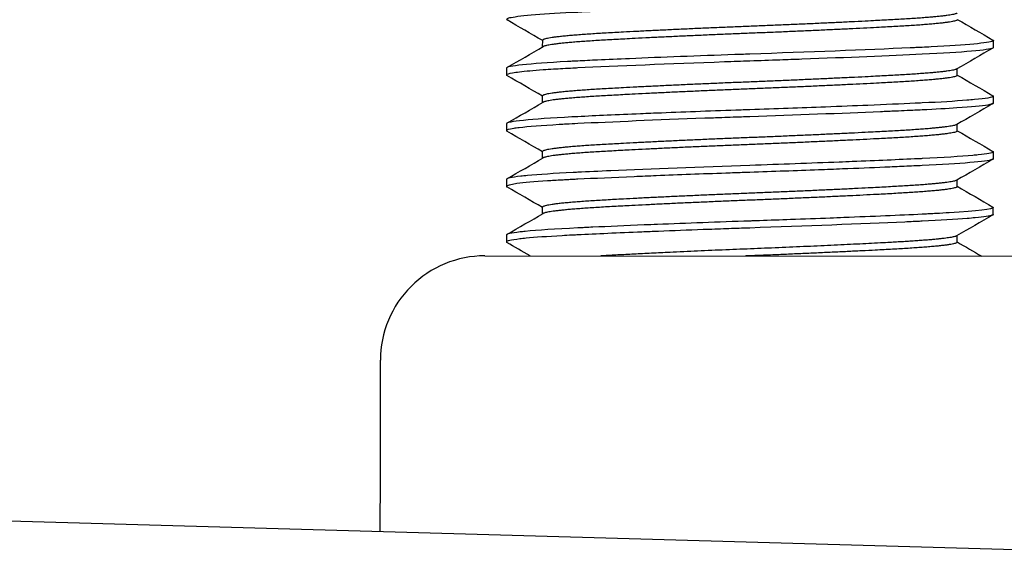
# Model space of a CAD drawing. Extents: x 1 to 669, y 0 to 417.
# Tile 290 of 297: x 602.612 to 603.497, y 260.035 to 260.522. Entities that reach past the tile are written whole.
import ezdxf

# ---------------------------------------------------------------- set-up
doc = ezdxf.new("R2010")
doc.units = 0
doc.header["$LTSCALE"] = 12
doc.header["$MEASUREMENT"] = 0
doc.layers.add('X', color=1, linetype='CONTINUOUS')

msp = doc.modelspace()

# ---------------------------------------------------------------- linework, layer by layer
at = {"layer": 'X'}
for p, q in [((603.08176, 260.49753), (603.08177, 260.5035)), ((603.48679, 260.49698), (603.48679, 260.50323)), ((603.04928, 260.47852), (603.04927, 260.47227)), ((603.4543, 260.472), (603.4543, 260.47799)), ((603.08173, 260.44753), (603.08174, 260.4535)), ((603.48675, 260.44698), (603.48676, 260.45323)), ((603.04924, 260.42852), (603.04924, 260.42227)), ((603.45426, 260.422), (603.45427, 260.42799)), ((603.0817, 260.39753), (603.0817, 260.4035)), ((603.48672, 260.39698), (603.48673, 260.40323)), ((603.04921, 260.37852), (603.04921, 260.37227)), ((603.45423, 260.372), (603.45423, 260.37799)), ((603.08167, 260.34753), (603.08167, 260.3535)), ((603.48669, 260.34698), (603.48669, 260.35323)), ((603.04918, 260.32852), (603.04917, 260.32227)), ((603.4542, 260.322), (603.4542, 260.32799)), ((603.02979, 260.30977), (603.50604, 260.30946)), ((603.87258, 260.03529), (601.41535, 260.10531))]:
    msp.add_line(p, q, dxfattribs=at)
msp.add_arc((603.02973, 260.21602), 0.09375, 89.96264, 179.96264, dxfattribs=at)
at = {"layer": 'X', "extrusion": (0, 0, -1)}
msp.add_ellipse((602.9358, 259.93483), major_axis=(0.00018, 0.28125), ratio=0.000001, start_param=-1.101672, end_param=0, dxfattribs=at)
at = {"layer": 'X'}
for points, knots in [([(603.48682, 260.54698), (603.48682, 260.54643), (603.48493, 260.54584), (603.48115, 260.54524), (603.47986, 260.54503), (603.47836, 260.54483), (603.47666, 260.54463), (603.46994, 260.54382), (603.46001, 260.54301), (603.44721, 260.54222), (603.44495, 260.54208), (603.4426, 260.54194), (603.44016, 260.5418), (603.43473, 260.54149), (603.42888, 260.54119), (603.42275, 260.5409), (603.3918, 260.53944), (603.35038, 260.53774), (603.30671, 260.53616), (603.30267, 260.53601), (603.29861, 260.53587), (603.29454, 260.53572), (603.28571, 260.53541), (603.27683, 260.5351), (603.26806, 260.53481), (603.25255, 260.53428), (603.23668, 260.53372), (603.22127, 260.53315), (603.21528, 260.53292), (603.20936, 260.5327), (603.20353, 260.53248), (603.18268, 260.53167), (603.1629, 260.53086), (603.14486, 260.53006), (603.13355, 260.52956), (603.12293, 260.52907), (603.11338, 260.5286), (603.08325, 260.52713), (603.06174, 260.52542), (603.05341, 260.52381), (603.05241, 260.52362), (603.05159, 260.52343), (603.05096, 260.52324), (603.04985, 260.52291), (603.0493, 260.52258), (603.0493, 260.52227), (603.0493, 260.52211), (603.04945, 260.52194), (603.04973, 260.52178)], [37.269278, 37.269278, 37.269278, 37.269278, 37.396406, 37.396406, 37.396406, 37.439632, 37.439632, 37.439632, 37.609987, 37.609987, 37.609987, 37.640068, 37.640068, 37.640068, 37.707268, 37.707268, 37.707268, 38.046069, 38.046069, 38.046069, 38.077351, 38.077351, 38.077351, 38.145238, 38.145238, 38.145238, 38.265319, 38.265319, 38.265319, 38.311973, 38.311973, 38.311973, 38.478709, 38.478709, 38.478709, 38.58319, 38.58319, 38.58319, 38.912795, 38.912795, 38.912795, 38.952368, 38.952368, 38.952368, 39.021128, 39.021128, 39.021128, 39.0562, 39.0562, 39.0562, 39.0562]), ([(603.48679, 260.50323), (603.48679, 260.50312), (603.48672, 260.50301), (603.48657, 260.5029), (603.48648, 260.50283), (603.48637, 260.50276), (603.48622, 260.50269), (603.48274, 260.50103), (603.46275, 260.49918), (603.43079, 260.49755), (603.42817, 260.49742), (603.42548, 260.49728), (603.42272, 260.49715), (603.42087, 260.49706), (603.41898, 260.49698), (603.41704, 260.49689), (603.4154, 260.49681), (603.41373, 260.49673), (603.41204, 260.49666), (603.37251, 260.49485), (603.31994, 260.49281), (603.26803, 260.49106), (603.26543, 260.49097), (603.26282, 260.49088), (603.26019, 260.49079), (603.25826, 260.49072), (603.25633, 260.49066), (603.25441, 260.49059), (603.22125, 260.48944), (603.18882, 260.48819), (603.1599, 260.48697), (603.14979, 260.48654), (603.14016, 260.48611), (603.13113, 260.4857), (603.1249, 260.48541), (603.11896, 260.48513), (603.11335, 260.48485), (603.11159, 260.48477), (603.10985, 260.48468), (603.10813, 260.48459), (603.10671, 260.48452), (603.1053, 260.48445), (603.10393, 260.48437), (603.06902, 260.4825), (603.04928, 260.48036), (603.04928, 260.47852)], [31.120201, 31.120201, 31.120201, 31.120201, 31.145058, 31.145058, 31.145058, 31.160474, 31.160474, 31.160474, 31.526892, 31.526892, 31.526892, 31.556956, 31.556956, 31.556956, 31.577101, 31.577101, 31.577101, 31.594194, 31.594194, 31.594194, 31.993782, 31.993782, 31.993782, 32.013809, 32.013809, 32.013809, 32.028487, 32.028487, 32.028487, 32.281341, 32.281341, 32.281341, 32.369656, 32.369656, 32.369656, 32.430683, 32.430683, 32.430683, 32.449845, 32.449845, 32.449845, 32.465722, 32.465722, 32.465722, 32.867661, 32.867661, 32.867661, 32.867661]), ([(603.4864, 260.50368), (603.48652, 260.50361), (603.48662, 260.50354), (603.48668, 260.50347), (603.48676, 260.50339), (603.48679, 260.50331), (603.48679, 260.50323)], [31.08683172, 31.08683172, 31.08683172, 31.08683172, 31.1023902, 31.1023902, 31.1023902, 31.1202005, 31.1202005, 31.1202005, 31.1202005]), ([(603.48679, 260.49698), (603.48679, 260.49683), (603.48664, 260.49667), (603.48635, 260.49651), (603.48304, 260.4947), (603.45953, 260.49264), (603.42271, 260.4909), (603.39364, 260.48953), (603.3555, 260.48795), (603.31478, 260.48646), (603.30822, 260.48622), (603.30158, 260.48598), (603.29491, 260.48574), (603.28594, 260.48542), (603.27693, 260.48511), (603.26803, 260.48481), (603.26045, 260.48455), (603.25279, 260.48428), (603.24515, 260.48401), (603.19571, 260.48226), (603.14802, 260.4803), (603.11335, 260.4786), (603.11186, 260.47853), (603.11039, 260.47846), (603.10893, 260.47838), (603.10278, 260.47807), (603.09696, 260.47774), (603.0916, 260.47741), (603.08831, 260.47721), (603.0852, 260.477), (603.08227, 260.4768), (603.07344, 260.47618), (603.06627, 260.47554), (603.0609, 260.47491), (603.05847, 260.47462), (603.0564, 260.47434), (603.05471, 260.47405), (603.05109, 260.47344), (603.04927, 260.47284), (603.04927, 260.47227), (603.04927, 260.47223), (603.04928, 260.47218), (603.0493, 260.47214), (603.04935, 260.47202), (603.04949, 260.4719), (603.0497, 260.47178)], [33.765961, 33.765961, 33.765961, 33.765961, 33.801311, 33.801311, 33.801311, 34.203866, 34.203866, 34.203866, 34.521772, 34.521772, 34.521772, 34.572938, 34.572938, 34.572938, 34.641773, 34.641773, 34.641773, 34.700393, 34.700393, 34.700393, 35.079685, 35.079685, 35.079685, 35.095961, 35.095961, 35.095961, 35.165014, 35.165014, 35.165014, 35.207421, 35.207421, 35.207421, 35.335158, 35.335158, 35.335158, 35.393093, 35.393093, 35.393093, 35.517604, 35.517604, 35.517604, 35.526581, 35.526581, 35.526581, 35.552693, 35.552693, 35.552693, 35.552693]), ([(603.48676, 260.45323), (603.48676, 260.45317), (603.48674, 260.45311), (603.48669, 260.45305), (603.48601, 260.45212), (603.48022, 260.45113), (603.46965, 260.45014), (603.46758, 260.44995), (603.46533, 260.44976), (603.46291, 260.44956), (603.45248, 260.44873), (603.43882, 260.44792), (603.42268, 260.44715), (603.42066, 260.44706), (603.41858, 260.44696), (603.41647, 260.44686), (603.40355, 260.44626), (603.38926, 260.44564), (603.37392, 260.44501), (603.36182, 260.44451), (603.34904, 260.444), (603.33584, 260.4435), (603.31392, 260.44266), (603.29092, 260.44183), (603.268, 260.44106), (603.26534, 260.44097), (603.26267, 260.44088), (603.26, 260.44078), (603.23549, 260.43994), (603.21133, 260.43905), (603.18852, 260.43814), (603.18214, 260.43789), (603.17586, 260.43763), (603.16973, 260.43738), (603.14886, 260.43651), (603.12975, 260.43566), (603.11332, 260.43485), (603.11156, 260.43477), (603.10982, 260.43468), (603.10811, 260.43459), (603.07063, 260.43266), (603.04924, 260.43045), (603.04924, 260.42852)], [34.61644, 34.61644, 34.61644, 34.61644, 34.63032, 34.63032, 34.63032, 34.838225, 34.838225, 34.838225, 34.878865, 34.878865, 34.878865, 35.053871, 35.053871, 35.053871, 35.075807, 35.075807, 35.075807, 35.209882, 35.209882, 35.209882, 35.315677, 35.315677, 35.315677, 35.491402, 35.491402, 35.491402, 35.511768, 35.511768, 35.511768, 35.698666, 35.698666, 35.698666, 35.75095, 35.75095, 35.75095, 35.929039, 35.929039, 35.929039, 35.948083, 35.948083, 35.948083, 36.366783, 36.366783, 36.366783, 36.366783]), ([(603.48675, 260.44698), (603.48675, 260.4468), (603.48656, 260.44662), (603.48617, 260.44644), (603.48585, 260.44628), (603.4854, 260.44613), (603.48481, 260.44598), (603.48402, 260.44577), (603.48299, 260.44555), (603.48172, 260.44534), (603.47645, 260.44446), (603.46712, 260.44355), (603.45405, 260.44266), (603.44513, 260.44206), (603.43446, 260.44146), (603.42268, 260.4409), (603.41837, 260.4407), (603.41385, 260.44049), (603.40914, 260.44028), (603.40582, 260.44013), (603.4024, 260.43997), (603.39891, 260.43982), (603.39448, 260.43963), (603.38993, 260.43943), (603.38527, 260.43923), (603.35047, 260.43776), (603.3087, 260.43618), (603.268, 260.43481), (603.26299, 260.43464), (603.25794, 260.43446), (603.25289, 260.43429), (603.24954, 260.43417), (603.24618, 260.43405), (603.24282, 260.43393), (603.2377, 260.43375), (603.23261, 260.43357), (603.22756, 260.43338), (603.1846, 260.43181), (603.14381, 260.4301), (603.11331, 260.4286), (603.10981, 260.42843), (603.1064, 260.42826), (603.1031, 260.42808), (603.10089, 260.42796), (603.09872, 260.42784), (603.09662, 260.42771), (603.08091, 260.4268), (603.06877, 260.42585), (603.06071, 260.42489), (603.05884, 260.42467), (603.0572, 260.42445), (603.05577, 260.42423), (603.05142, 260.42356), (603.04924, 260.42289), (603.04924, 260.42227), (603.04924, 260.42211), (603.04938, 260.42194), (603.04967, 260.42178)], [30.261959, 30.261959, 30.261959, 30.261959, 30.302997, 30.302997, 30.302997, 30.336619, 30.336619, 30.336619, 30.381984, 30.381984, 30.381984, 30.570967, 30.570967, 30.570967, 30.699958, 30.699958, 30.699958, 30.747136, 30.747136, 30.747136, 30.780367, 30.780367, 30.780367, 30.822598, 30.822598, 30.822598, 31.13798, 31.13798, 31.13798, 31.176794, 31.176794, 31.176794, 31.20254, 31.20254, 31.20254, 31.241851, 31.241851, 31.241851, 31.576029, 31.576029, 31.576029, 31.614434, 31.614434, 31.614434, 31.64027, 31.64027, 31.64027, 31.832992, 31.832992, 31.832992, 31.877551, 31.877551, 31.877551, 32.014108, 32.014108, 32.014108, 32.04924, 32.04924, 32.04924, 32.04924]), ([(603.48673, 260.40323), (603.48673, 260.40317), (603.4867, 260.40311), (603.48666, 260.40305), (603.48605, 260.40222), (603.48143, 260.40136), (603.473, 260.40048), (603.47155, 260.40033), (603.46998, 260.40018), (603.46831, 260.40002), (603.45738, 260.39904), (603.44185, 260.39806), (603.42265, 260.39715), (603.4215, 260.3971), (603.42033, 260.39704), (603.41915, 260.39699), (603.40176, 260.39618), (603.38176, 260.39532), (603.35998, 260.39444), (603.35607, 260.39429), (603.3521, 260.39413), (603.34809, 260.39397), (603.32257, 260.39297), (603.29535, 260.39198), (603.26797, 260.39106), (603.22359, 260.38956), (603.1794, 260.38785), (603.14307, 260.38624), (603.13244, 260.38577), (603.12247, 260.3853), (603.11328, 260.38485), (603.11189, 260.38479), (603.1105, 260.38472), (603.10914, 260.38465), (603.09207, 260.38378), (603.0782, 260.38285), (603.06811, 260.38192), (603.06592, 260.38171), (603.0639, 260.38151), (603.06208, 260.3813), (603.05357, 260.38035), (603.04921, 260.37941), (603.04921, 260.37852)], [38.118902, 38.118902, 38.118902, 38.118902, 38.132828, 38.132828, 38.132828, 38.317721, 38.317721, 38.317721, 38.34954, 38.34954, 38.34954, 38.55723, 38.55723, 38.55723, 38.569704, 38.569704, 38.569704, 38.753408, 38.753408, 38.753408, 38.786339, 38.786339, 38.786339, 38.995682, 38.995682, 38.995682, 39.334997, 39.334997, 39.334997, 39.43426, 39.43426, 39.43426, 39.449381, 39.449381, 39.449381, 39.639121, 39.639121, 39.639121, 39.680359, 39.680359, 39.680359, 39.872966, 39.872966, 39.872966, 39.872966]), ([(603.48672, 260.39698), (603.48672, 260.39686), (603.48663, 260.39673), (603.48644, 260.3966), (603.48627, 260.39649), (603.48603, 260.39638), (603.48571, 260.39626), (603.48087, 260.39451), (603.45772, 260.39256), (603.42265, 260.3909), (603.42027, 260.39079), (603.41783, 260.39068), (603.41533, 260.39056), (603.4125, 260.39043), (603.4096, 260.3903), (603.40663, 260.39017), (603.40103, 260.38991), (603.39522, 260.38966), (603.38921, 260.3894), (603.3772, 260.38889), (603.36441, 260.38836), (603.35104, 260.38784), (603.34406, 260.38756), (603.33692, 260.38729), (603.32965, 260.38701), (603.30957, 260.38625), (603.28855, 260.3855), (603.26796, 260.38481), (603.26338, 260.38465), (603.25876, 260.38449), (603.25412, 260.38433), (603.25156, 260.38424), (603.249, 260.38415), (603.24644, 260.38406), (603.22491, 260.3833), (603.20382, 260.38251), (603.18387, 260.38171), (603.17714, 260.38144), (603.17053, 260.38117), (603.16408, 260.38089), (603.14535, 260.38011), (603.12808, 260.37933), (603.11328, 260.3786), (603.11178, 260.37853), (603.1103, 260.37846), (603.10884, 260.37838), (603.1072, 260.3783), (603.10559, 260.37821), (603.104, 260.37813), (603.10227, 260.37804), (603.10056, 260.37794), (603.0989, 260.37785), (603.09435, 260.37759), (603.09009, 260.37733), (603.08612, 260.37706), (603.07422, 260.37627), (603.06496, 260.37546), (603.05869, 260.37465), (603.05239, 260.37383), (603.04921, 260.37302), (603.04921, 260.37227), (603.04921, 260.3722), (603.04923, 260.37213), (603.04928, 260.37207), (603.04934, 260.37198), (603.04945, 260.37189), (603.04959, 260.3718), (603.04961, 260.37179), (603.04962, 260.37179), (603.04963, 260.37178)], [26.755979, 26.755979, 26.755979, 26.755979, 26.784511, 26.784511, 26.784511, 26.809864, 26.809864, 26.809864, 27.194254, 27.194254, 27.194254, 27.220265, 27.220265, 27.220265, 27.249538, 27.249538, 27.249538, 27.304822, 27.304822, 27.304822, 27.415389, 27.415389, 27.415389, 27.473088, 27.473088, 27.473088, 27.632579, 27.632579, 27.632579, 27.66809, 27.66809, 27.66809, 27.687686, 27.687686, 27.687686, 27.853009, 27.853009, 27.853009, 27.908818, 27.908818, 27.908818, 28.070957, 28.070957, 28.070957, 28.087369, 28.087369, 28.087369, 28.105665, 28.105665, 28.105665, 28.125704, 28.125704, 28.125704, 28.180451, 28.180451, 28.180451, 28.344435, 28.344435, 28.344435, 28.509392, 28.509392, 28.509392, 28.523962, 28.523962, 28.523962, 28.542819, 28.542819, 28.542819, 28.544417, 28.544417, 28.544417, 28.544417]), ([(603.48669, 260.35323), (603.48669, 260.35173), (603.47259, 260.35004), (603.44697, 260.34846), (603.44335, 260.34824), (603.4395, 260.34802), (603.43544, 260.3478), (603.43334, 260.34768), (603.43118, 260.34757), (603.42896, 260.34746), (603.42739, 260.34738), (603.42579, 260.3473), (603.42417, 260.34723), (603.42365, 260.3472), (603.42314, 260.34718), (603.42262, 260.34715), (603.40248, 260.3462), (603.37855, 260.34517), (603.35224, 260.34414), (603.34824, 260.34398), (603.34419, 260.34382), (603.34011, 260.34366), (603.32852, 260.34322), (603.31663, 260.34277), (603.30456, 260.34234), (603.29533, 260.342), (603.28598, 260.34167), (603.27659, 260.34135), (603.27429, 260.34127), (603.27198, 260.34119), (603.26967, 260.34112), (603.26909, 260.3411), (603.26851, 260.34108), (603.26794, 260.34106), (603.23947, 260.34009), (603.21119, 260.33905), (603.18482, 260.338), (603.18084, 260.33784), (603.17691, 260.33768), (603.17305, 260.33752), (603.15644, 260.33684), (603.14091, 260.33616), (603.12683, 260.3355), (603.12432, 260.33539), (603.12185, 260.33527), (603.11943, 260.33515), (603.11771, 260.33507), (603.11601, 260.33499), (603.11433, 260.33491), (603.11397, 260.33489), (603.11361, 260.33487), (603.11325, 260.33485), (603.0932, 260.33387), (603.07717, 260.33281), (603.06618, 260.33174), (603.0645, 260.33157), (603.06295, 260.33141), (603.06151, 260.33124), (603.05744, 260.33078), (603.05435, 260.33031), (603.05229, 260.32986), (603.05126, 260.32963), (603.05048, 260.3294), (603.04996, 260.32918), (603.04968, 260.32906), (603.04947, 260.32894), (603.04934, 260.32882), (603.04926, 260.32875), (603.04921, 260.32867), (603.04919, 260.3286), (603.04918, 260.32857), (603.04918, 260.32855), (603.04918, 260.32852)], [41.628283, 41.628283, 41.628283, 41.628283, 41.97017, 41.97017, 41.97017, 42.018514, 42.018514, 42.018514, 42.043517, 42.043517, 42.043517, 42.061259, 42.061259, 42.061259, 42.066858, 42.066858, 42.066858, 42.284517, 42.284517, 42.284517, 42.317598, 42.317598, 42.317598, 42.411451, 42.411451, 42.411451, 42.483262, 42.483262, 42.483262, 42.500889, 42.500889, 42.500889, 42.505304, 42.505304, 42.505304, 42.722867, 42.722867, 42.722867, 42.755688, 42.755688, 42.755688, 42.89664, 42.89664, 42.89664, 42.921801, 42.921801, 42.921801, 42.939757, 42.939757, 42.939757, 42.943624, 42.943624, 42.943624, 43.160452, 43.160452, 43.160452, 43.193555, 43.193555, 43.193555, 43.287687, 43.287687, 43.287687, 43.334752, 43.334752, 43.334752, 43.360228, 43.360228, 43.360228, 43.37568, 43.37568, 43.37568, 43.381818, 43.381818, 43.381818, 43.381818]), ([(603.48631, 260.35368), (603.48638, 260.35363), (603.48644, 260.35359), (603.48649, 260.35355), (603.48659, 260.35347), (603.48665, 260.3534), (603.48668, 260.35332), (603.48669, 260.35329), (603.48669, 260.35326), (603.48669, 260.35323)], [41.5950722, 41.5950722, 41.5950722, 41.5950722, 41.60410554, 41.60410554, 41.60410554, 41.62185655, 41.62185655, 41.62185655, 41.62828287, 41.62828287, 41.62828287, 41.62828287]), ([(603.48669, 260.34698), (603.48669, 260.34694), (603.48668, 260.34689), (603.48665, 260.34684), (603.48661, 260.34678), (603.48655, 260.34671), (603.48646, 260.34664), (603.48629, 260.34651), (603.48602, 260.34638), (603.48566, 260.34625), (603.4836, 260.34551), (603.47846, 260.34475), (603.47041, 260.34397), (603.46821, 260.34376), (603.46578, 260.34355), (603.46315, 260.34334), (603.45268, 260.3425), (603.43884, 260.34167), (603.42262, 260.3409), (603.42182, 260.34086), (603.42103, 260.34083), (603.42022, 260.34079), (603.41842, 260.34071), (603.41658, 260.34062), (603.41471, 260.34053), (603.41222, 260.34042), (603.40968, 260.3403), (603.4071, 260.34019), (603.36827, 260.33844), (603.31784, 260.3365), (603.26793, 260.33481), (603.26701, 260.33478), (603.26609, 260.33474), (603.26517, 260.33471), (603.2621, 260.33461), (603.25901, 260.3345), (603.25594, 260.3344), (603.25292, 260.33429), (603.24991, 260.33419), (603.24691, 260.33408), (603.23992, 260.33383), (603.23298, 260.33358), (603.22611, 260.33333), (603.21236, 260.33282), (603.19888, 260.33231), (603.18586, 260.33179), (603.18082, 260.33159), (603.17585, 260.33138), (603.17096, 260.33118), (603.14957, 260.3303), (603.12995, 260.32942), (603.11325, 260.3286), (603.11295, 260.32859), (603.11266, 260.32858), (603.11237, 260.32856), (603.11095, 260.32849), (603.10954, 260.32842), (603.10815, 260.32835), (603.10507, 260.32819), (603.10208, 260.32803), (603.09921, 260.32787), (603.08593, 260.32712), (603.07501, 260.32634), (603.0668, 260.32555), (603.06478, 260.32535), (603.06292, 260.32516), (603.06123, 260.32496), (603.05324, 260.32404), (603.04917, 260.32312), (603.04917, 260.32227), (603.04917, 260.32225), (603.04918, 260.32223), (603.04918, 260.32221), (603.0492, 260.32214), (603.04924, 260.32207), (603.04931, 260.32199), (603.04938, 260.32192), (603.04948, 260.32185), (603.0496, 260.32178)], [23.24604, 23.24604, 23.24604, 23.24604, 23.256709, 23.256709, 23.256709, 23.271487, 23.271487, 23.271487, 23.300287, 23.300287, 23.300287, 23.463029, 23.463029, 23.463029, 23.507599, 23.507599, 23.507599, 23.684822, 23.684822, 23.684822, 23.693461, 23.693461, 23.693461, 23.712719, 23.712719, 23.712719, 23.738365, 23.738365, 23.738365, 24.123685, 24.123685, 24.123685, 24.130783, 24.130783, 24.130783, 24.154351, 24.154351, 24.154351, 24.177443, 24.177443, 24.177443, 24.2312, 24.2312, 24.2312, 24.338716, 24.338716, 24.338716, 24.380357, 24.380357, 24.380357, 24.562635, 24.562635, 24.562635, 24.56585, 24.56585, 24.56585, 24.581377, 24.581377, 24.581377, 24.615936, 24.615936, 24.615936, 24.775838, 24.775838, 24.775838, 24.815188, 24.815188, 24.815188, 25.001674, 25.001674, 25.001674, 25.006028, 25.006028, 25.006028, 25.021255, 25.021255, 25.021255, 25.036605, 25.036605, 25.036605, 25.036605])]:
    msp.add_open_spline(points, degree=3, knots=knots, dxfattribs=at)
for points in [[(603.08177, 260.50321), (603.07109, 260.5094), (603.06041, 260.51559), (603.04973, 260.52178)], [(603.45433, 260.52226), (603.46502, 260.51607), (603.47571, 260.50987), (603.4864, 260.50368)], [(603.0497, 260.47901), (603.06056, 260.48527), (603.07141, 260.49155), (603.08227, 260.49782)], [(603.4864, 260.49654), (603.47554, 260.49027), (603.46469, 260.484), (603.45384, 260.47772)], [(603.08173, 260.45321), (603.07106, 260.4594), (603.06038, 260.46559), (603.0497, 260.47178)], [(603.4543, 260.47226), (603.46499, 260.46607), (603.47568, 260.45987), (603.48637, 260.45368)], [(603.48637, 260.45368), (603.48663, 260.45353), (603.48676, 260.45338), (603.48676, 260.45323)], [(603.04967, 260.42901), (603.06053, 260.43527), (603.07138, 260.44155), (603.08223, 260.44782)], [(603.48637, 260.44654), (603.47551, 260.44027), (603.46466, 260.434), (603.4538, 260.42772)], [(603.0817, 260.40321), (603.07102, 260.4094), (603.06035, 260.41559), (603.04967, 260.42178)], [(603.45426, 260.42226), (603.46495, 260.41607), (603.47565, 260.40987), (603.48634, 260.40368)], [(603.04964, 260.37901), (603.06049, 260.38527), (603.07135, 260.39155), (603.0822, 260.39782)], [(603.48634, 260.40368), (603.4866, 260.40353), (603.48673, 260.40338), (603.48673, 260.40323)], [(603.48633, 260.39654), (603.47548, 260.39027), (603.46462, 260.384), (603.45377, 260.37773)], [(603.08167, 260.35321), (603.07099, 260.3594), (603.06031, 260.36559), (603.04963, 260.37178)], [(603.45423, 260.37226), (603.46492, 260.36607), (603.47561, 260.35987), (603.48631, 260.35368)], [(603.04961, 260.32901), (603.06046, 260.33527), (603.07131, 260.34155), (603.08217, 260.34782)], [(603.4863, 260.34654), (603.47545, 260.34027), (603.46459, 260.334), (603.45374, 260.32773)], [(603.07038, 260.30974), (603.06345, 260.31375), (603.05653, 260.31777), (603.0496, 260.32178)], [(603.4542, 260.32226), (603.46155, 260.318), (603.46891, 260.31374), (603.47626, 260.30947)]]:
    msp.add_open_spline(points, degree=3, dxfattribs=at)
for points, weights, knots in [([(603.45387, 260.52772), (603.44897, 260.52489), (603.39977, 260.52215), (603.34521, 260.5191), (603.26805, 260.51603), (603.19089, 260.51295), (603.13633, 260.50982), (603.08177, 260.50668), (603.08177, 260.5035)], [0.987350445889, 0.930840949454, 1, 0.923879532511, 1, 0.923879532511, 1, 0.923879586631, 0.999999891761], [0.46483008, 0.46483008, 0.46483008, 0.4702381, 0.4702381, 0.47619048, 0.47619048, 0.48214286, 0.48214286, 0.48809523, 0.48809523, 0.48809523]), ([(603.45433, 260.522), (603.45433, 260.51894), (603.39977, 260.5159), (603.3452, 260.51285), (603.26805, 260.50978), (603.19089, 260.5067), (603.13633, 260.50357), (603.08735, 260.50076), (603.08227, 260.49782)], [1, 0.923879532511, 1, 0.923879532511, 1, 0.923879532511, 1, 0.931131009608, 0.986878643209], [0.46428571, 0.46428571, 0.46428571, 0.4702381, 0.4702381, 0.47619048, 0.47619048, 0.48214286, 0.48214286, 0.4875282, 0.4875282, 0.4875282]), ([(603.45384, 260.47772), (603.44894, 260.47489), (603.39974, 260.47215), (603.34518, 260.4691), (603.26802, 260.46603), (603.19086, 260.46295), (603.1363, 260.45982), (603.08174, 260.45668), (603.08174, 260.4535)], [0.98735044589, 0.930840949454, 1, 0.923879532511, 1, 0.923879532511, 1, 0.923879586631, 0.999999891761], [0.51244912, 0.51244912, 0.51244912, 0.51785714, 0.51785714, 0.52380952, 0.52380952, 0.5297619, 0.5297619, 0.53571428, 0.53571428, 0.53571428]), ([(603.4543, 260.472), (603.45429, 260.46894), (603.39973, 260.4659), (603.34517, 260.46285), (603.26801, 260.45978), (603.19085, 260.4567), (603.13629, 260.45357), (603.08732, 260.45076), (603.08223, 260.44782)], [1, 0.923879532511, 1, 0.923879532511, 1, 0.923879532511, 1, 0.931131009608, 0.986878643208], [0.51190476, 0.51190476, 0.51190476, 0.51785714, 0.51785714, 0.52380952, 0.52380952, 0.5297619, 0.5297619, 0.53514724, 0.53514724, 0.53514724]), ([(603.4538, 260.42772), (603.4489, 260.42489), (603.3997, 260.42215), (603.34514, 260.4191), (603.26798, 260.41603), (603.19083, 260.41295), (603.13626, 260.40982), (603.0817, 260.40668), (603.0817, 260.4035)], [0.987350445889, 0.930840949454, 1, 0.923879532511, 1, 0.923879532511, 1, 0.923879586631, 0.999999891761], [0.56006817, 0.56006817, 0.56006817, 0.56547619, 0.56547619, 0.57142857, 0.57142857, 0.57738095, 0.57738095, 0.58333333, 0.58333333, 0.58333333]), ([(603.45426, 260.422), (603.45426, 260.41894), (603.3997, 260.4159), (603.34514, 260.41285), (603.26798, 260.40978), (603.19082, 260.4067), (603.13626, 260.40357), (603.08728, 260.40076), (603.0822, 260.39782)], [1, 0.923879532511, 1, 0.923879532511, 1, 0.923879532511, 1, 0.931131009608, 0.986878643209], [0.55952381, 0.55952381, 0.55952381, 0.56547619, 0.56547619, 0.57142857, 0.57142857, 0.57738095, 0.57738095, 0.58276629, 0.58276629, 0.58276629]), ([(603.45377, 260.37773), (603.44887, 260.37489), (603.39967, 260.37215), (603.34511, 260.3691), (603.26795, 260.36603), (603.19079, 260.36295), (603.13623, 260.35982), (603.08167, 260.35668), (603.08167, 260.3535)], [0.98735044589, 0.930840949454, 1, 0.923879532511, 1, 0.923879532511, 1, 0.923879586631, 0.999999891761], [0.60768722, 0.60768722, 0.60768722, 0.61309524, 0.61309524, 0.61904762, 0.61904762, 0.625, 0.625, 0.63095238, 0.63095238, 0.63095238]), ([(603.45423, 260.372), (603.45423, 260.36894), (603.39967, 260.3659), (603.34511, 260.36285), (603.26795, 260.35978), (603.19079, 260.3567), (603.13623, 260.35357), (603.08725, 260.35076), (603.08217, 260.34782)], [1, 0.923879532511, 1, 0.923879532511, 1, 0.923879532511, 1, 0.931131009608, 0.986878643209], [0.60714286, 0.60714286, 0.60714286, 0.61309524, 0.61309524, 0.61904762, 0.61904762, 0.625, 0.625, 0.63038534, 0.63038534, 0.63038534]), ([(603.45374, 260.32773), (603.44884, 260.32489), (603.39964, 260.32215), (603.34508, 260.3191), (603.26792, 260.31603), (603.19076, 260.31295), (603.1362, 260.30982), (603.13514, 260.30976), (603.1341, 260.3097)], [0.987350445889, 0.930840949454, 1, 0.923879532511, 1, 0.923879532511, 1, 0.998404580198, 0.996876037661], [0.65530627, 0.65530627, 0.65530627, 0.66071429, 0.66071429, 0.66666667, 0.66666667, 0.67261905, 0.67261905, 0.6727438, 0.6727438, 0.6727438]), ([(603.4542, 260.322), (603.4542, 260.31894), (603.39963, 260.3159), (603.34507, 260.31285), (603.26792, 260.30978), (603.26584, 260.3097), (603.26376, 260.30961)], [1, 0.923879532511, 1, 0.923879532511, 1, 0.997788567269, 0.995705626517], [0.6547619, 0.6547619, 0.6547619, 0.66071429, 0.66071429, 0.66666667, 0.66666667, 0.66683959, 0.66683959, 0.66683959])]:
    msp.add_rational_spline(points, weights, degree=2, knots=knots, dxfattribs=at)

doc.saveas('drawing.dxf')
